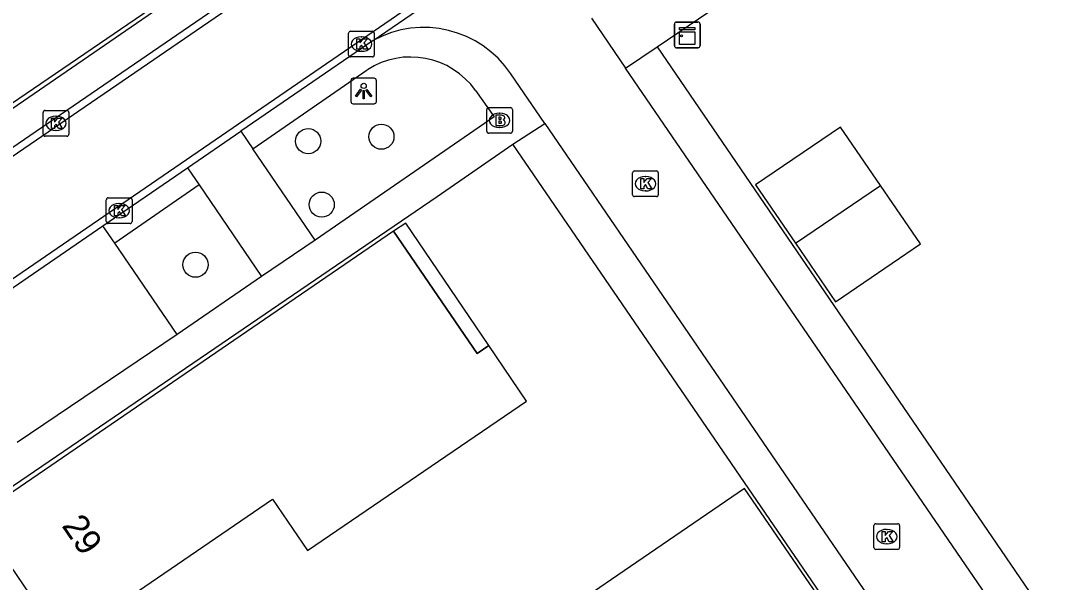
# Model space of a CAD drawing. Extents: x 155275 to 156263, y 382654 to 383635.
# Drawn here: x 155610.14 to 155650.25, y 383396.34 to 383418.21 of the extents above; entities that cross this region are included whole.
import ezdxf

# ---------------------------------------------------------------- set-up
doc = ezdxf.new("R2010")
doc.units = 0
for name, color, linetype in [('IMGEO_Boom', 7, 'Continuous'), ('IMGEO_Brandkraan', 7, 'Continuous'), ('IMGEO_Kast', 7, 'Continuous'), ('IMGEO_Kolk', 7, 'Continuous'), ('IMGEO_Lichtpunt', 7, 'Continuous'), ('IMGEO_Pand', 7, 'Continuous'), ('IMGEO_Pand_nummerreeks', 7, 'Continuous'), ('IMGEO_Pand_overbouw', 7, 'Continuous'), ('IMGEO_Parkeervlak_open', 7, 'Continuous'), ('IMGEO_Rijbaan_lokaal_open', 7, 'Continuous'), ('IMGEO_Voetpad_open', 7, 'Continuous')]:
    doc.layers.add(name, color=color, linetype=linetype)

msp = doc.modelspace()

# ---------------------------------------------------------------- linework, layer by layer
at = {"layer": 'IMGEO_Boom'}
for centre in [(155621.331, 383413.517), (155624.18, 383413.689), (155621.856, 383411.046), (155616.944, 383408.707)]:
    msp.add_circle(centre, 0.489, dxfattribs=at)
at = {"layer": 'IMGEO_Brandkraan'}
for p, q in [((155628.353, 383414.826), (155629.205, 383414.826)), ((155628.278, 383413.9), (155628.278, 383414.752)), ((155628.766, 383414.606), (155628.791, 383414.606)), ((155629.279, 383414.752), (155629.279, 383413.9)), ((155628.789, 383414.046), (155628.764, 383414.046)), ((155629.205, 383413.826), (155628.353, 383413.826))]:
    msp.add_line(p, q, dxfattribs=at)
for points in [[(155628.353, 383414.826), (155629.205, 383414.826)], [(155628.278, 383413.9), (155628.278, 383414.752)], [(155628.626, 383414.526), (155628.626, 383414.126), (155628.839, 383414.126)], [(155628.857, 383414.526), (155628.626, 383414.526)], [(155628.805, 383414.445), (155628.751, 383414.445), (155628.751, 383414.369)], [(155628.751, 383414.369), (155628.804, 383414.369)], [(155629.279, 383414.752), (155629.279, 383413.9)], [(155628.813, 383414.293), (155628.751, 383414.293), (155628.751, 383414.212)], [(155628.751, 383414.212), (155628.813, 383414.212)], [(155629.205, 383413.826), (155628.353, 383413.826)]]:
    msp.add_lwpolyline(points, dxfattribs=at)
for centre, radius, start, end in [((155628.355, 383414.75), 0.0765, 91.552, 178.448), ((155628.355, 383414.75), 0.0765, 91.552, 178.448), ((155629.203, 383414.75), 0.0765, 1.552, 88.448), ((155629.203, 383414.75), 0.0765, 1.552, 88.448), ((155628.806, 383414.407), 0.0379, 267.8285, 90.9355), ((155628.861, 383414.381), 0.145, 59.4692, 91.5367), ((155628.886, 383414.428), 0.0922, 285.5137, 58.1501), ((155628.814, 383414.252), 0.0404, 269.8759, 90.5077), ((155628.845, 383414.377), 0.251, 268.6676, 293.5347), ((155628.891, 383414.236), 0.105, 301.3115, 78.989), ((155628.355, 383413.902), 0.0765, 181.552, 268.448), ((155628.355, 383413.902), 0.0765, 181.552, 268.448), ((155629.203, 383413.902), 0.0765, 271.552, 358.448), ((155629.203, 383413.902), 0.0765, 271.552, 358.448)]:
    msp.add_arc(centre, radius, start, end, dxfattribs=at)
for centre, major_axis, ratio, start_param, end_param in [((155628.765, 383414.326), (-0.387, 0.002), 0.722429, 4.712389, 7.853982), ((155628.79, 383414.326), (-0.39, 0.002), 0.717154, 1.570796, 4.712389)]:
    msp.add_ellipse(centre, major_axis=major_axis, ratio=ratio, start_param=start_param, end_param=end_param, dxfattribs=at)
at = {"layer": 'IMGEO_Kast'}
for p, q in [((155635.578, 383417.227), (155635.578, 383418.068)), ((155635.578, 383418.068), (155635.578, 383417.227)), ((155635.653, 383418.152), (155636.494, 383418.152)), ((155636.494, 383418.152), (155635.653, 383418.152)), ((155636.578, 383418.077), (155636.578, 383417.236)), ((155636.578, 383417.236), (155636.578, 383418.077)), ((155636.503, 383417.152), (155635.662, 383417.152)), ((155635.662, 383417.152), (155636.503, 383417.152))]:
    msp.add_line(p, q, dxfattribs=at)
for points in [[(155635.773, 383417.942), (155636.373, 383417.942), (155636.373, 383417.857), (155635.773, 383417.857), (155635.773, 383417.942)], [(155635.773, 383417.767), (155636.373, 383417.767), (155636.373, 383417.278), (155635.773, 383417.278), (155635.773, 383417.767)]]:
    msp.add_lwpolyline(points, dxfattribs=at)
msp.add_circle((155635.857, 383417.616), 0.0377, dxfattribs=at)
for centre, start, end in [((155635.656, 383418.074), 92.4484, 184.2845), ((155635.656, 383418.074), 92.4484, 184.2845), ((155636.5, 383418.074), 2.4484, 94.2845), ((155636.5, 383418.074), 2.4484, 94.2845), ((155635.656, 383417.23), 182.4484, 274.2845), ((155635.656, 383417.23), 182.4484, 274.2845), ((155636.5, 383417.23), 272.4484, 4.2845), ((155636.5, 383417.23), 272.4484, 4.2845)]:
    msp.add_arc(centre, 0.0779, start, end, dxfattribs=at)
at = {"layer": 'IMGEO_Kolk'}
for p, q in [((155622.902, 383416.87), (155622.902, 383417.722)), ((155622.977, 383417.796), (155623.829, 383417.796)), ((155623.39, 383417.576), (155623.415, 383417.576)), ((155623.903, 383417.722), (155623.903, 383416.87)), ((155623.829, 383416.796), (155622.977, 383416.796)), ((155623.413, 383417.016), (155623.388, 383417.016)), ((155611.016, 383413.786), (155611.016, 383414.638)), ((155611.091, 383414.712), (155611.943, 383414.712)), ((155611.504, 383414.492), (155611.529, 383414.492)), ((155612.017, 383414.638), (155612.017, 383413.786)), ((155611.943, 383413.712), (155611.091, 383413.712)), ((155611.527, 383413.932), (155611.502, 383413.932)), ((155634.026, 383412.36), (155634.878, 383412.36)), ((155633.951, 383411.434), (155633.951, 383412.286)), ((155634.439, 383412.14), (155634.464, 383412.14)), ((155634.952, 383412.286), (155634.952, 383411.434)), ((155634.462, 383411.58), (155634.437, 383411.58)), ((155613.475, 383410.386), (155613.475, 383411.238)), ((155613.55, 383411.312), (155614.402, 383411.312)), ((155614.476, 383411.238), (155614.476, 383410.386)), ((155634.878, 383411.36), (155634.026, 383411.36)), ((155613.963, 383411.092), (155613.988, 383411.092)), ((155613.986, 383410.532), (155613.961, 383410.532)), ((155614.402, 383410.312), (155613.55, 383410.312)), ((155643.342, 383397.697), (155643.342, 383398.549)), ((155643.417, 383398.623), (155644.269, 383398.623)), ((155643.83, 383398.403), (155643.855, 383398.403)), ((155644.343, 383398.549), (155644.343, 383397.697)), ((155644.269, 383397.623), (155643.417, 383397.623)), ((155643.853, 383397.843), (155643.828, 383397.843))]:
    msp.add_line(p, q, dxfattribs=at)
for points in [[(155622.902, 383416.87), (155622.902, 383417.722)], [(155622.977, 383417.796), (155623.829, 383417.796)], [(155623.903, 383417.722), (155623.903, 383416.87)], [(155623.223, 383417.496), (155623.346, 383417.496), (155623.346, 383417.345), (155623.476, 383417.496), (155623.64, 383417.496), (155623.494, 383417.345), (155623.647, 383417.096), (155623.495, 383417.096), (155623.41, 383417.26), (155623.346, 383417.193), (155623.346, 383417.096), (155623.223, 383417.096), (155623.223, 383417.496)], [(155623.829, 383416.796), (155622.977, 383416.796)], [(155611.016, 383413.786), (155611.016, 383414.638)], [(155611.091, 383414.712), (155611.943, 383414.712)], [(155611.337, 383414.412), (155611.46, 383414.412), (155611.46, 383414.261), (155611.59, 383414.412), (155611.754, 383414.412), (155611.608, 383414.261), (155611.761, 383414.012), (155611.609, 383414.012), (155611.524, 383414.176), (155611.46, 383414.109), (155611.46, 383414.012), (155611.337, 383414.012), (155611.337, 383414.412)], [(155612.017, 383414.638), (155612.017, 383413.786)], [(155611.943, 383413.712), (155611.091, 383413.712)], [(155634.026, 383412.36), (155634.878, 383412.36)], [(155633.951, 383411.434), (155633.951, 383412.286)], [(155634.272, 383412.06), (155634.395, 383412.06), (155634.395, 383411.909), (155634.525, 383412.06), (155634.689, 383412.06), (155634.543, 383411.909), (155634.696, 383411.66), (155634.544, 383411.66), (155634.459, 383411.824), (155634.395, 383411.757), (155634.395, 383411.66), (155634.272, 383411.66), (155634.272, 383412.06)], [(155634.952, 383412.286), (155634.952, 383411.434)], [(155613.475, 383410.386), (155613.475, 383411.238)], [(155613.55, 383411.312), (155614.402, 383411.312)], [(155614.476, 383411.238), (155614.476, 383410.386)], [(155634.878, 383411.36), (155634.026, 383411.36)], [(155613.796, 383411.012), (155613.919, 383411.012), (155613.919, 383410.861), (155614.049, 383411.012), (155614.213, 383411.012), (155614.067, 383410.861), (155614.22, 383410.612), (155614.068, 383410.612), (155613.983, 383410.776), (155613.919, 383410.709), (155613.919, 383410.612), (155613.796, 383410.612), (155613.796, 383411.012)], [(155614.402, 383410.312), (155613.55, 383410.312)], [(155643.342, 383397.697), (155643.342, 383398.549)], [(155643.417, 383398.623), (155644.269, 383398.623)], [(155643.663, 383398.323), (155643.786, 383398.323), (155643.786, 383398.172), (155643.916, 383398.323), (155644.08, 383398.323), (155643.934, 383398.172), (155644.087, 383397.923), (155643.935, 383397.923), (155643.85, 383398.087), (155643.786, 383398.02), (155643.786, 383397.923), (155643.663, 383397.923), (155643.663, 383398.323)], [(155644.343, 383398.549), (155644.343, 383397.697)], [(155644.269, 383397.623), (155643.417, 383397.623)]]:
    msp.add_lwpolyline(points, dxfattribs=at)
for centre, start, end in [((155622.979, 383417.72), 91.552, 178.448), ((155622.979, 383417.72), 91.552, 178.448), ((155623.827, 383417.72), 1.552, 88.448), ((155623.827, 383417.72), 1.552, 88.448), ((155622.979, 383416.872), 181.552, 268.448), ((155622.979, 383416.872), 181.552, 268.448), ((155623.827, 383416.872), 271.552, 358.448), ((155623.827, 383416.872), 271.552, 358.448), ((155611.093, 383414.636), 91.552, 178.448), ((155611.093, 383414.636), 91.552, 178.448), ((155611.941, 383414.636), 1.552, 88.448), ((155611.941, 383414.636), 1.552, 88.448), ((155611.093, 383413.788), 181.552, 268.448), ((155611.093, 383413.788), 181.552, 268.448), ((155611.941, 383413.788), 271.552, 358.448), ((155611.941, 383413.788), 271.552, 358.448), ((155634.028, 383412.284), 91.552, 178.448), ((155634.028, 383412.284), 91.552, 178.448), ((155634.876, 383412.284), 1.552, 88.448), ((155634.876, 383412.284), 1.552, 88.448), ((155613.552, 383411.236), 91.552, 178.448), ((155613.552, 383411.236), 91.552, 178.448), ((155614.4, 383411.236), 1.552, 88.448), ((155614.4, 383411.236), 1.552, 88.448), ((155634.028, 383411.436), 181.552, 268.448), ((155634.028, 383411.436), 181.552, 268.448), ((155634.876, 383411.436), 271.552, 358.448), ((155634.876, 383411.436), 271.552, 358.448), ((155613.552, 383410.388), 181.552, 268.448), ((155613.552, 383410.388), 181.552, 268.448), ((155614.4, 383410.388), 271.552, 358.448), ((155614.4, 383410.388), 271.552, 358.448), ((155643.419, 383398.547), 91.552, 178.448), ((155643.419, 383398.547), 91.552, 178.448), ((155644.267, 383398.547), 1.552, 88.448), ((155644.267, 383398.547), 1.552, 88.448), ((155643.419, 383397.699), 181.552, 268.448), ((155643.419, 383397.699), 181.552, 268.448), ((155644.267, 383397.699), 271.552, 358.448), ((155644.267, 383397.699), 271.552, 358.448)]:
    msp.add_arc(centre, 0.0765, start, end, dxfattribs=at)
for centre, major_axis, ratio, start_param, end_param in [((155623.389, 383417.296), (-0.387, 0.002), 0.722429, 4.712389, 7.853982), ((155623.414, 383417.296), (-0.39, 0.002), 0.717154, 1.570796, 4.712389), ((155611.503, 383414.212), (-0.387, 0.002), 0.722429, 4.712389, 7.853982), ((155611.528, 383414.212), (-0.39, 0.002), 0.717154, 1.570796, 4.712389), ((155634.438, 383411.86), (-0.387, 0.002), 0.722429, 4.712389, 7.853982), ((155634.463, 383411.86), (-0.39, 0.002), 0.717154, 1.570796, 4.712389), ((155613.962, 383410.812), (-0.387, 0.002), 0.722429, 4.712389, 7.853982), ((155613.987, 383410.812), (-0.39, 0.002), 0.717154, 1.570796, 4.712389), ((155643.829, 383398.123), (-0.387, 0.002), 0.722429, 4.712389, 7.853982), ((155643.854, 383398.123), (-0.39, 0.002), 0.717154, 1.570796, 4.712389)]:
    msp.add_ellipse(centre, major_axis=major_axis, ratio=ratio, start_param=start_param, end_param=end_param, dxfattribs=at)
at = {"layer": 'IMGEO_Lichtpunt'}
for p, q in [((155622.99, 383415.871), (155622.99, 383415.064)), ((155622.99, 383415.871), (155622.99, 383415.064)), ((155623.892, 383415.966), (155623.084, 383415.966)), ((155623.892, 383415.966), (155623.084, 383415.966)), ((155623.986, 383415.064), (155623.986, 383415.871)), ((155623.986, 383415.064), (155623.986, 383415.871)), ((155623.084, 383414.97), (155623.892, 383414.97)), ((155623.084, 383414.97), (155623.892, 383414.97))]:
    msp.add_line(p, q, dxfattribs=at)
for points in [[(155623.364, 383415.535), (155623.403, 383415.507), (155623.215, 383415.245), (155623.177, 383415.272), (155623.364, 383415.535)], [(155623.466, 383415.487), (155623.513, 383415.487), (155623.513, 383415.165), (155623.466, 383415.165), (155623.466, 383415.487)], [(155623.576, 383415.507), (155623.614, 383415.534), (155623.801, 383415.272), (155623.762, 383415.244), (155623.576, 383415.507)]]:
    msp.add_lwpolyline(points, dxfattribs=at)
msp.add_circle((155623.489, 383415.669), 0.0994, dxfattribs=at)
for centre, start, end in [((155623.084, 383415.871), 90, 180), ((155623.084, 383415.871), 90, 180), ((155623.892, 383415.871), 0, 90), ((155623.892, 383415.871), 0, 90), ((155623.084, 383415.064), 180, 270), ((155623.084, 383415.064), 180, 270), ((155623.892, 383415.064), 270, 0), ((155623.892, 383415.064), 270, 360)]:
    msp.add_arc(centre, 0.0946, start, end, dxfattribs=at)
at = {"layer": 'IMGEO_Pand'}
for points in [[(155613.378, 383423.777), (155616.308, 383419.439), (155602.425, 383409.959), (155600.821, 383412.324), (155599.544, 383411.437), (155595.775, 383416.983), (155604.037, 383422.635), (155606.5, 383419.132), (155613.378, 383423.777)], [(155643.596, 383411.794), (155642.04, 383414.064), (155638.74, 383411.813), (155640.292, 383409.54)], [(155640.292, 383409.54), (155643.596, 383411.794)], [(155640.292, 383409.54), (155641.843, 383407.266), (155645.151, 383409.523), (155643.596, 383411.794)], [(155624.655, 383410.016), (155608.422, 383398.907), (155611.775, 383393.983), (155619.94, 383399.584), (155621.307, 383397.58), (155629.83, 383403.396), (155628.359, 383405.565), (155627.904, 383405.256), (155624.655, 383410.016)], [(155625.365, 383382.665), (155642.265, 383394.224), (155638.312, 383399.989), (155627.505, 383392.602), (155628.009, 383391.842), (155621.893, 383387.683), (155625.365, 383382.665)]]:
    msp.add_lwpolyline(points, dxfattribs=at)
at = {"layer": 'IMGEO_Pand_overbouw'}
msp.add_lwpolyline([(155624.655, 383410.016), (155627.904, 383405.256), (155628.359, 383405.565), (155625.125, 383410.326)], close=True, dxfattribs=at)
at = {"layer": 'IMGEO_Parkeervlak_open'}
for points in [[(155621.598, 383409.66), (155619.174, 383413.216)], [(155617.085, 383411.817), (155619.517, 383408.243)], [(155616.23, 383405.989), (155613.806, 383409.546)]]:
    msp.add_lwpolyline(points, dxfattribs=at)
at = {"layer": 'IMGEO_Rijbaan_lokaal_open'}
for points in [[(155600.872, 383406.808), (155655.916, 383444.522), (155694.436, 383470.854), (155719.204, 383487.735)], [(155721.44, 383484.524), (155696.637, 383467.612), (155658.271, 383441.395), (155603.126, 383403.562)], [(155623.861, 383417.434), (155633.112, 383423.778)], [(155600.732, 383407.049), (155621.24, 383421.11)], [(155632.353, 383418.3), (155633.677, 383416.365)], [(155623.861, 383417.434), (155618.708, 383413.9)], [(155630.534, 383414.209), (155629.214, 383416.139)], [(155684.569, 383341.975), (155633.677, 383416.365)], [(155630.534, 383414.209), (155681.461, 383339.737)], [(155616.635, 383412.479), (155618.708, 383413.9)], [(155613.345, 383410.223), (155616.635, 383412.479)], [(155607.142, 383405.969), (155613.345, 383410.223)]]:
    msp.add_lwpolyline(points, dxfattribs=at)
msp.add_arc((155625.834, 383413.879), 4.066, 33.7739, 119.0266, dxfattribs=at)
at = {"layer": 'IMGEO_Voetpad_open'}
for points in [[(155634.905, 383417.186), (155657.022, 383432.185)], [(155596.635, 383406.788), (155597.134, 383406.082), (155620.785, 383422.343), (155620.822, 383422.366)], [(155633.677, 383416.365), (155634.905, 383417.186)], [(155634.905, 383417.186), (155657.35, 383384.321), (155685.798, 383342.799)], [(155619.174, 383413.216), (155623.631, 383416.297)], [(155627.843, 383415.49), (155628.573, 383414.458), (155621.598, 383409.66)], [(155629.299, 383413.395), (155630.534, 383414.209)], [(155618.708, 383413.9), (155619.174, 383413.216)], [(155605.754, 383393.471), (155603.987, 383396.057), (155605.932, 383397.438), (155626.344, 383411.364), (155629.299, 383413.395)], [(155680.25, 383338.906), (155654.839, 383376.063), (155629.299, 383413.395)], [(155616.635, 383412.479), (155617.085, 383411.817)], [(155617.085, 383411.817), (155613.806, 383409.546)], [(155613.806, 383409.546), (155613.345, 383410.223)], [(155621.598, 383409.66), (155619.517, 383408.243)], [(155619.517, 383408.243), (155616.23, 383405.989)], [(155616.23, 383405.989), (155610.01, 383401.784)]]:
    msp.add_lwpolyline(points, dxfattribs=at)
msp.add_arc((155625.315, 383413.689), 3.104, 35.4642, 122.8434, dxfattribs=at)

# ---------------------------------------------------------------- texts
at = {"layer": 'IMGEO_Pand_nummerreeks'}
msp.add_text('29', height=1, rotation=304.2504, dxfattribs=at).set_placement((155611.717, 383398.546))

doc.saveas('drawing.dxf')
